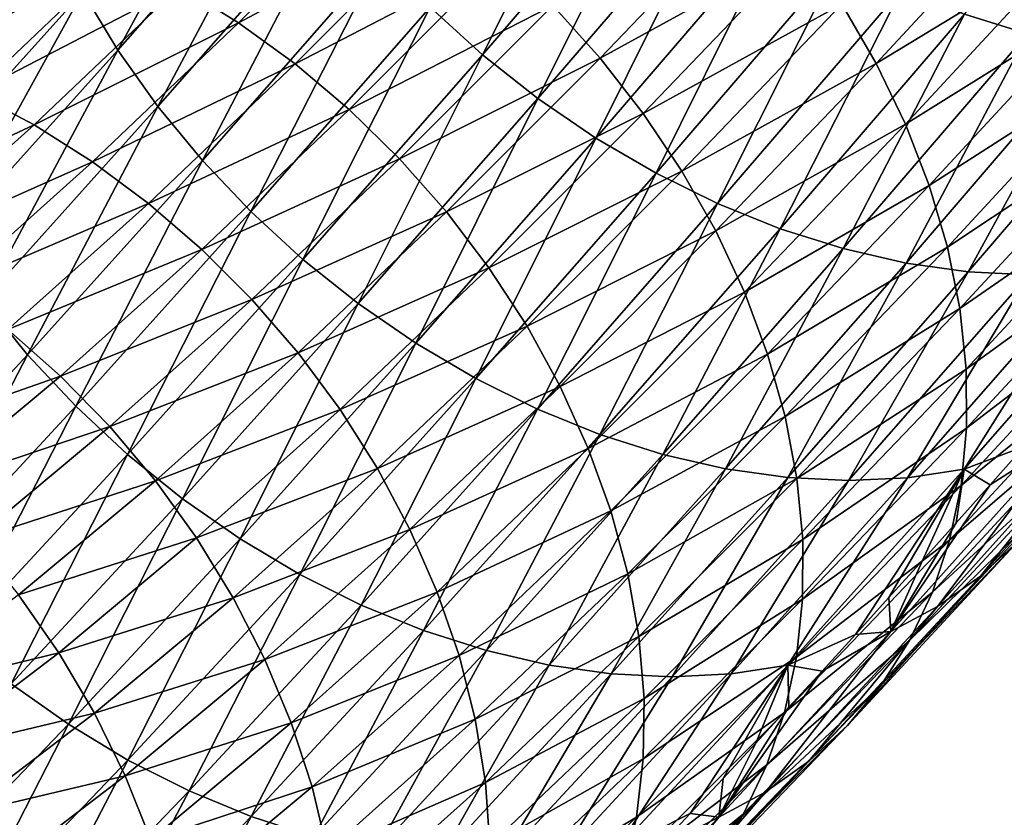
# Model space of a CAD drawing. Header units: millimetres. Extents: x -522 to 188, y -54 to 63.
# Tile 938 of 1056: x 14.27 to 18.25, y -48.66 to -45.43. Entities that reach past the tile are written whole.
import ezdxf

# ---------------------------------------------------------------- set-up
doc = ezdxf.new("R2010")
doc.units = ezdxf.units.MM
doc.header["$LTSCALE"] = 65.185185
doc.layers.add('39', color=7, linetype='CONTINUOUS')
doc.layers.add('40', color=7, linetype='CONTINUOUS')

msp = doc.modelspace()

# ---------------------------------------------------------------- linework, layer by layer
at = {"layer": '39', "linetype": 'CONTINUOUS'}
for points in [[(15.7675, -44.8331, -13.6142), (14.9157, -45.2999, -12.6769), (15.1536, -45.4472, -12.619), (15.7675, -44.8331, -13.6142)], [(15.7675, -44.8331, -13.6142), (15.1536, -45.4472, -12.619), (15.9978, -44.9979, -13.576), (15.7675, -44.8331, -13.6142)], [(18.3996, -44.8894, -15.8436), (17.592, -45.3726, -14.6971), (17.7309, -45.6119, -14.7687), (18.3996, -44.8894, -15.8436)], [(18.3996, -44.8894, -15.8436), (17.7309, -45.6119, -14.7687), (18.5196, -45.1322, -15.9349), (18.3996, -44.8894, -15.8436)], [(17.2571, -44.9193, -14.6062), (16.4232, -45.3779, -13.5531), (16.6145, -45.5897, -13.5687), (17.2571, -44.9193, -14.6062)], [(17.2571, -44.9193, -14.6062), (16.6145, -45.5897, -13.5687), (17.4336, -45.141, -14.6427), (17.2571, -44.9193, -14.6062)], [(14.1686, -44.9847, -12.9474), (13.5827, -45.5422, -11.9937), (14.421, -45.0676, -12.8418), (14.1686, -44.9847, -12.9474)], [(15.9978, -44.9979, -13.576), (15.1536, -45.4472, -12.619), (15.3824, -45.6136, -12.5782), (15.9978, -44.9979, -13.576)], [(15.9978, -44.9979, -13.576), (15.3824, -45.6136, -12.5782), (16.217, -45.1801, -13.5555), (15.9978, -44.9979, -13.576)], [(14.421, -45.0676, -12.8418), (13.5827, -45.5422, -11.9937), (13.8342, -45.6258, -11.8869), (14.421, -45.0676, -12.8418)], [(14.421, -45.0676, -12.8418), (13.8342, -45.6258, -11.8869), (14.6707, -45.173, -12.7514), (14.421, -45.0676, -12.8418)], [(17.4336, -45.141, -14.6427), (16.6145, -45.5897, -13.5687), (16.789, -45.8135, -13.6022), (17.4336, -45.141, -14.6427)], [(17.4336, -45.141, -14.6427), (16.789, -45.8135, -13.6022), (17.592, -45.3726, -14.6971), (17.4336, -45.141, -14.6427)], [(18.5196, -45.1322, -15.9349), (17.7309, -45.6119, -14.7687), (17.8489, -45.8568, -14.8569), (18.5196, -45.1322, -15.9349)], [(18.5196, -45.1322, -15.9349), (17.8489, -45.8568, -14.8569), (18.6176, -45.3783, -16.042), (18.5196, -45.1322, -15.9349)], [(14.6707, -45.173, -12.7514), (13.8342, -45.6258, -11.8869), (14.0829, -45.7322, -11.7947), (14.6707, -45.173, -12.7514)], [(14.6707, -45.173, -12.7514), (14.0829, -45.7322, -11.7947), (14.9157, -45.2999, -12.6769), (14.6707, -45.173, -12.7514)], [(16.217, -45.1801, -13.5555), (15.3824, -45.6136, -12.5782), (15.5998, -45.7975, -12.5549), (16.217, -45.1801, -13.5555)], [(16.217, -45.1801, -13.5555), (15.5998, -45.7975, -12.5549), (16.4232, -45.3779, -13.5531), (16.217, -45.1801, -13.5555)], [(14.9157, -45.2999, -12.6769), (14.0829, -45.7322, -11.7947), (14.3265, -45.8604, -11.7181), (14.9157, -45.2999, -12.6769)], [(14.9157, -45.2999, -12.6769), (14.3265, -45.8604, -11.7181), (15.1536, -45.4472, -12.619), (14.9157, -45.2999, -12.6769)], [(16.4232, -45.3779, -13.5531), (15.5998, -45.7975, -12.5549), (15.804, -45.9974, -12.5493), (16.4232, -45.3779, -13.5531)], [(16.4232, -45.3779, -13.5531), (15.804, -45.9974, -12.5493), (16.6145, -45.5897, -13.5687), (16.4232, -45.3779, -13.5531)], [(17.592, -45.3726, -14.6971), (16.789, -45.8135, -13.6022), (16.9454, -46.0472, -13.6532), (17.592, -45.3726, -14.6971)], [(17.592, -45.3726, -14.6971), (16.9454, -46.0472, -13.6532), (17.7309, -45.6119, -14.7687), (17.592, -45.3726, -14.6971)], [(18.6176, -45.3783, -16.042), (17.8489, -45.8568, -14.8569), (17.9449, -46.105, -14.9609), (18.6176, -45.3783, -16.042)], [(18.6176, -45.3783, -16.042), (17.9449, -46.105, -14.9609), (18.693, -45.6254, -16.1641), (18.6176, -45.3783, -16.042)], [(15.1536, -45.4472, -12.619), (14.3265, -45.8604, -11.7181), (14.5629, -46.0093, -11.6576), (15.1536, -45.4472, -12.619)], [(15.1536, -45.4472, -12.619), (14.5629, -46.0093, -11.6576), (15.3824, -45.6136, -12.5782), (15.1536, -45.4472, -12.619)], [(16.6145, -45.5897, -13.5687), (15.804, -45.9974, -12.5493), (15.9932, -46.2113, -12.5615), (16.6145, -45.5897, -13.5687)], [(16.6145, -45.5897, -13.5687), (15.9932, -46.2113, -12.5615), (16.789, -45.8135, -13.6022), (16.6145, -45.5897, -13.5687)], [(15.3824, -45.6136, -12.5782), (14.5629, -46.0093, -11.6576), (14.7898, -46.1774, -11.6138), (15.3824, -45.6136, -12.5782)], [(15.3824, -45.6136, -12.5782), (14.7898, -46.1774, -11.6138), (15.5998, -45.7975, -12.5549), (15.3824, -45.6136, -12.5782)], [(17.7309, -45.6119, -14.7687), (16.9454, -46.0472, -13.6532), (17.082, -46.2887, -13.7213), (17.7309, -45.6119, -14.7687)], [(17.7309, -45.6119, -14.7687), (17.082, -46.2887, -13.7213), (17.8489, -45.8568, -14.8569), (17.7309, -45.6119, -14.7687)], [(18.693, -45.6254, -16.1641), (17.9449, -46.105, -14.9609), (18.0183, -46.3543, -15.0798), (18.693, -45.6254, -16.1641)], [(18.693, -45.6254, -16.1641), (18.0183, -46.3543, -15.0798), (18.7449, -45.8714, -16.3), (18.693, -45.6254, -16.1641)], [(14.0829, -45.7322, -11.7947), (13.5196, -46.2369, -10.8746), (14.3265, -45.8604, -11.7181), (14.0829, -45.7322, -11.7947)], [(15.5998, -45.7975, -12.5549), (14.7898, -46.1774, -11.6138), (15.0052, -46.3633, -11.5871), (15.5998, -45.7975, -12.5549)], [(15.5998, -45.7975, -12.5549), (15.0052, -46.3633, -11.5871), (15.804, -45.9974, -12.5493), (15.5998, -45.7975, -12.5549)], [(16.789, -45.8135, -13.6022), (15.9932, -46.2113, -12.5615), (16.1655, -46.4373, -12.5913), (16.789, -45.8135, -13.6022)], [(16.789, -45.8135, -13.6022), (16.1655, -46.4373, -12.5913), (16.9454, -46.0472, -13.6532), (16.789, -45.8135, -13.6022)], [(14.3265, -45.8604, -11.7181), (13.5196, -46.2369, -10.8746), (13.7617, -46.3665, -10.7954), (14.3265, -45.8604, -11.7181)], [(14.3265, -45.8604, -11.7181), (13.7617, -46.3665, -10.7954), (14.5629, -46.0093, -11.6576), (14.3265, -45.8604, -11.7181)], [(17.8489, -45.8568, -14.8569), (17.082, -46.2887, -13.7213), (17.1978, -46.5359, -13.806), (17.8489, -45.8568, -14.8569)], [(17.8489, -45.8568, -14.8569), (17.1978, -46.5359, -13.806), (17.9449, -46.105, -14.9609), (17.8489, -45.8568, -14.8569)], [(18.7449, -45.8714, -16.3), (18.0183, -46.3543, -15.0798), (18.0681, -46.6025, -15.2124), (18.7449, -45.8714, -16.3)], [(18.7449, -45.8714, -16.3), (18.0681, -46.6025, -15.2124), (18.7728, -46.114, -16.4484), (18.7449, -45.8714, -16.3)], [(15.804, -45.9974, -12.5493), (15.0052, -46.3633, -11.5871), (15.2071, -46.5653, -11.5779), (15.804, -45.9974, -12.5493)], [(15.804, -45.9974, -12.5493), (15.2071, -46.5653, -11.5779), (15.9932, -46.2113, -12.5615), (15.804, -45.9974, -12.5493)], [(14.5629, -46.0093, -11.6576), (13.7617, -46.3665, -10.7954), (13.9961, -46.517, -10.7318), (14.5629, -46.0093, -11.6576)], [(14.5629, -46.0093, -11.6576), (13.9961, -46.517, -10.7318), (14.7898, -46.1774, -11.6138), (14.5629, -46.0093, -11.6576)], [(16.9454, -46.0472, -13.6532), (16.1655, -46.4373, -12.5913), (16.3194, -46.6734, -12.6385), (16.9454, -46.0472, -13.6532)], [(16.9454, -46.0472, -13.6532), (16.3194, -46.6734, -12.6385), (17.082, -46.2887, -13.7213), (16.9454, -46.0472, -13.6532)], [(17.9449, -46.105, -14.9609), (17.1978, -46.5359, -13.806), (17.2916, -46.7865, -13.9063), (17.9449, -46.105, -14.9609)], [(17.9449, -46.105, -14.9609), (17.2916, -46.7865, -13.9063), (18.0183, -46.3543, -15.0798), (17.9449, -46.105, -14.9609)], [(18.7728, -46.114, -16.4484), (18.0681, -46.6025, -15.2124), (18.0941, -46.8472, -15.3577), (18.7728, -46.114, -16.4484)], [(18.7728, -46.114, -16.4484), (18.0941, -46.8472, -15.3577), (18.7767, -46.351, -16.6081), (18.7728, -46.114, -16.4484)], [(14.7898, -46.1774, -11.6138), (13.9961, -46.517, -10.7318), (14.2209, -46.6871, -10.6845), (14.7898, -46.1774, -11.6138)], [(14.7898, -46.1774, -11.6138), (14.2209, -46.6871, -10.6845), (15.0052, -46.3633, -11.5871), (14.7898, -46.1774, -11.6138)], [(15.9932, -46.2113, -12.5615), (15.2071, -46.5653, -11.5779), (15.3938, -46.7816, -11.586), (15.9932, -46.2113, -12.5615)], [(15.9932, -46.2113, -12.5615), (15.3938, -46.7816, -11.586), (16.1655, -46.4373, -12.5913), (15.9932, -46.2113, -12.5615)], [(17.082, -46.2887, -13.7213), (16.3194, -46.6734, -12.6385), (16.4536, -46.9174, -12.7026), (17.082, -46.2887, -13.7213)], [(17.082, -46.2887, -13.7213), (16.4536, -46.9174, -12.7026), (17.1978, -46.5359, -13.806), (17.082, -46.2887, -13.7213)], [(15.0052, -46.3633, -11.5871), (14.2209, -46.6871, -10.6845), (14.4339, -46.8751, -10.6539), (15.0052, -46.3633, -11.5871)], [(15.0052, -46.3633, -11.5871), (14.4339, -46.8751, -10.6539), (15.2071, -46.5653, -11.5779), (15.0052, -46.3633, -11.5871)], [(18.0183, -46.3543, -15.0798), (17.2916, -46.7865, -13.9063), (17.3626, -47.0383, -14.0215), (18.0183, -46.3543, -15.0798)], [(18.0183, -46.3543, -15.0798), (17.3626, -47.0383, -14.0215), (18.0681, -46.6025, -15.2124), (18.0183, -46.3543, -15.0798)], [(18.7767, -46.351, -16.6081), (18.0941, -46.8472, -15.3577), (18.0959, -47.0863, -15.5142), (18.7767, -46.351, -16.6081)], [(18.7767, -46.351, -16.6081), (18.0959, -47.0863, -15.5142), (18.7563, -46.5802, -16.7776), (18.7767, -46.351, -16.6081)], [(16.1655, -46.4373, -12.5913), (15.3938, -46.7816, -11.586), (15.5635, -47.0101, -11.6116), (16.1655, -46.4373, -12.5913)], [(16.1655, -46.4373, -12.5913), (15.5635, -47.0101, -11.6116), (16.3194, -46.6734, -12.6385), (16.1655, -46.4373, -12.5913)], [(17.1978, -46.5359, -13.806), (16.4536, -46.9174, -12.7026), (16.5668, -47.1672, -12.7831), (17.1978, -46.5359, -13.806)], [(17.1978, -46.5359, -13.806), (16.5668, -47.1672, -12.7831), (17.2916, -46.7865, -13.9063), (17.1978, -46.5359, -13.806)], [(15.2071, -46.5653, -11.5779), (14.4339, -46.8751, -10.6539), (14.6332, -47.0795, -10.6402), (15.2071, -46.5653, -11.5779)], [(15.2071, -46.5653, -11.5779), (14.6332, -47.0795, -10.6402), (15.3938, -46.7816, -11.586), (15.2071, -46.5653, -11.5779)], [(18.0681, -46.6025, -15.2124), (17.3626, -47.0383, -14.0215), (17.4101, -47.2888, -14.1505), (18.0681, -46.6025, -15.2124)], [(18.0681, -46.6025, -15.2124), (17.4101, -47.2888, -14.1505), (18.0941, -46.8472, -15.3577), (18.0681, -46.6025, -15.2124)], [(18.7563, -46.5802, -16.7776), (18.0959, -47.0863, -15.5142), (18.0736, -47.3176, -15.6806), (18.7563, -46.5802, -16.7776)], [(18.7563, -46.5802, -16.7776), (18.0736, -47.3176, -15.6806), (18.7119, -46.7996, -16.9553), (18.7563, -46.5802, -16.7776)], [(16.3194, -46.6734, -12.6385), (15.5635, -47.0101, -11.6116), (15.7146, -47.2488, -11.6543), (16.3194, -46.6734, -12.6385)], [(16.3194, -46.6734, -12.6385), (15.7146, -47.2488, -11.6543), (16.4536, -46.9174, -12.7026), (16.3194, -46.6734, -12.6385)], [(14.2209, -46.6871, -10.6845), (13.6768, -47.1403, -9.7923), (14.4339, -46.8751, -10.6539), (14.2209, -46.6871, -10.6845)], [(15.3938, -46.7816, -11.586), (14.6332, -47.0795, -10.6402), (14.817, -47.2983, -10.6437), (15.3938, -46.7816, -11.586)], [(15.3938, -46.7816, -11.586), (14.817, -47.2983, -10.6437), (15.5635, -47.0101, -11.6116), (15.3938, -46.7816, -11.586)], [(17.2916, -46.7865, -13.9063), (16.5668, -47.1672, -12.7831), (16.6579, -47.4204, -12.8793), (17.2916, -46.7865, -13.9063)], [(17.2916, -46.7865, -13.9063), (16.6579, -47.4204, -12.8793), (17.3626, -47.0383, -14.0215), (17.2916, -46.7865, -13.9063)], [(18.7119, -46.7996, -16.9553), (18.0736, -47.3176, -15.6806), (18.0273, -47.539, -15.8553), (18.7119, -46.7996, -16.9553)], [(18.7119, -46.7996, -16.9553), (18.0273, -47.539, -15.8553), (18.644, -47.0071, -17.1396), (18.7119, -46.7996, -16.9553)], [(14.4339, -46.8751, -10.6539), (13.6768, -47.1403, -9.7923), (13.887, -47.3307, -9.7571), (14.4339, -46.8751, -10.6539)], [(14.4339, -46.8751, -10.6539), (13.887, -47.3307, -9.7571), (14.6332, -47.0795, -10.6402), (14.4339, -46.8751, -10.6539)], [(18.0941, -46.8472, -15.3577), (17.4101, -47.2888, -14.1505), (17.4337, -47.5359, -14.292), (18.0941, -46.8472, -15.3577)], [(18.0941, -46.8472, -15.3577), (17.4337, -47.5359, -14.292), (18.0959, -47.0863, -15.5142), (18.0941, -46.8472, -15.3577)], [(16.4536, -46.9174, -12.7026), (15.7146, -47.2488, -11.6543), (15.8459, -47.4956, -11.7137), (16.4536, -46.9174, -12.7026)], [(16.4536, -46.9174, -12.7026), (15.8459, -47.4956, -11.7137), (16.5668, -47.1672, -12.7831), (16.4536, -46.9174, -12.7026)], [(18.8605, -46.8946, -19.0435), (18.1515, -47.6833, -17.9091), (18.6888, -47.0163, -19.2369), (18.8605, -46.8946, -19.0435)], [(18.8605, -46.8946, -19.0435), (18.3056, -47.5406, -17.7154), (18.1515, -47.6833, -17.9091), (18.8605, -46.8946, -19.0435)], [(15.5635, -47.0101, -11.6116), (14.817, -47.2983, -10.6437), (14.9837, -47.5295, -10.6643), (15.5635, -47.0101, -11.6116)], [(15.5635, -47.0101, -11.6116), (14.9837, -47.5295, -10.6643), (15.7146, -47.2488, -11.6543), (15.5635, -47.0101, -11.6116)], [(17.3626, -47.0383, -14.0215), (16.6579, -47.4204, -12.8793), (16.7262, -47.6748, -12.9902), (17.3626, -47.0383, -14.0215)], [(17.3626, -47.0383, -14.0215), (16.7262, -47.6748, -12.9902), (17.4101, -47.2888, -14.1505), (17.3626, -47.0383, -14.0215)], [(18.644, -47.0071, -17.1396), (17.9576, -47.7485, -16.0367), (18.553, -47.2009, -17.3289), (18.644, -47.0071, -17.1396)], [(18.644, -47.0071, -17.1396), (18.0273, -47.539, -15.8553), (17.9576, -47.7485, -16.0367), (18.644, -47.0071, -17.1396)], [(18.1515, -47.6833, -17.9091), (17.9788, -47.8061, -18.1008), (18.6888, -47.0163, -19.2369), (18.1515, -47.6833, -17.9091)], [(17.9788, -47.8061, -18.1008), (18.5001, -47.1172, -19.4263), (18.6888, -47.0163, -19.2369), (17.9788, -47.8061, -18.1008)], [(14.6332, -47.0795, -10.6402), (13.887, -47.3307, -9.7571), (14.0832, -47.5376, -9.7384), (14.6332, -47.0795, -10.6402)], [(14.6332, -47.0795, -10.6402), (14.0832, -47.5376, -9.7384), (14.817, -47.2983, -10.6437), (14.6332, -47.0795, -10.6402)], [(18.0959, -47.0863, -15.5142), (17.4333, -47.7774, -14.4449), (18.0736, -47.3176, -15.6806), (18.0959, -47.0863, -15.5142)], [(18.0959, -47.0863, -15.5142), (17.4337, -47.5359, -14.292), (17.4333, -47.7774, -14.4449), (18.0959, -47.0863, -15.5142)], [(17.7891, -47.908, -18.2888), (18.5001, -47.1172, -19.4263), (17.9788, -47.8061, -18.1008), (17.7891, -47.908, -18.2888)], [(17.7891, -47.908, -18.2888), (18.1911, -47.3146, -19.4418), (18.5001, -47.1172, -19.4263), (17.7891, -47.908, -18.2888)], [(18.1911, -47.3146, -19.4418), (18.3287, -47.1597, -19.6615), (18.5001, -47.1172, -19.4263), (18.1911, -47.3146, -19.4418)], [(16.5668, -47.1672, -12.7831), (15.8459, -47.4956, -11.7137), (15.9561, -47.7482, -11.7894), (16.5668, -47.1672, -12.7831)], [(16.5668, -47.1672, -12.7831), (15.9561, -47.7482, -11.7894), (16.6579, -47.4204, -12.8793), (16.5668, -47.1672, -12.7831)], [(18.553, -47.2009, -17.3289), (17.9576, -47.7485, -16.0367), (17.8649, -47.9441, -16.2233), (18.553, -47.2009, -17.3289)], [(18.553, -47.2009, -17.3289), (17.8649, -47.9441, -16.2233), (18.4399, -47.3793, -17.5214), (18.553, -47.2009, -17.3289)], [(15.7146, -47.2488, -11.6543), (14.9837, -47.5295, -10.6643), (15.1316, -47.7711, -10.7017), (15.7146, -47.2488, -11.6543)], [(15.7146, -47.2488, -11.6543), (15.1316, -47.7711, -10.7017), (15.8459, -47.4956, -11.7137), (15.7146, -47.2488, -11.6543)], [(14.817, -47.2983, -10.6437), (14.0832, -47.5376, -9.7384), (14.2637, -47.7592, -9.7363), (14.817, -47.2983, -10.6437)], [(14.817, -47.2983, -10.6437), (14.2637, -47.7592, -9.7363), (14.9837, -47.5295, -10.6643), (14.817, -47.2983, -10.6437)], [(17.4101, -47.2888, -14.1505), (16.7262, -47.6748, -12.9902), (16.7711, -47.928, -13.1148), (17.4101, -47.2888, -14.1505)], [(17.4101, -47.2888, -14.1505), (16.7711, -47.928, -13.1148), (17.4337, -47.5359, -14.292), (17.4101, -47.2888, -14.1505)], [(18.0736, -47.3176, -15.6806), (17.4333, -47.7774, -14.4449), (17.4087, -48.011, -14.6077), (18.0736, -47.3176, -15.6806)], [(18.0736, -47.3176, -15.6806), (17.4087, -48.011, -14.6077), (18.0273, -47.539, -15.8553), (18.0736, -47.3176, -15.6806)], [(18.0541, -47.468, -19.2229), (18.1911, -47.3146, -19.4418), (17.7891, -47.908, -18.2888), (18.0541, -47.468, -19.2229)], [(18.4399, -47.3793, -17.5214), (17.7501, -48.1242, -16.4132), (18.3056, -47.5406, -17.7154), (18.4399, -47.3793, -17.5214)], [(18.4399, -47.3793, -17.5214), (17.8649, -47.9441, -16.2233), (17.7501, -48.1242, -16.4132), (18.4399, -47.3793, -17.5214)], [(16.6579, -47.4204, -12.8793), (15.9561, -47.7482, -11.7894), (16.0443, -48.0043, -11.8806), (16.6579, -47.4204, -12.8793)], [(16.6579, -47.4204, -12.8793), (16.0443, -48.0043, -11.8806), (16.7262, -47.6748, -12.9902), (16.6579, -47.4204, -12.8793)], [(17.9176, -47.6201, -19.0047), (18.0541, -47.468, -19.2229), (17.7891, -47.908, -18.2888), (17.9176, -47.6201, -19.0047)], [(15.8459, -47.4956, -11.7137), (15.1316, -47.7711, -10.7017), (15.2596, -48.0209, -10.7557), (15.8459, -47.4956, -11.7137)], [(15.8459, -47.4956, -11.7137), (15.2596, -48.0209, -10.7557), (15.9561, -47.7482, -11.7894), (15.8459, -47.4956, -11.7137)], [(14.9837, -47.5295, -10.6643), (14.2637, -47.7592, -9.7363), (14.4268, -47.9934, -9.751), (14.9837, -47.5295, -10.6643)], [(14.9837, -47.5295, -10.6643), (14.4268, -47.9934, -9.751), (15.1316, -47.7711, -10.7017), (14.9837, -47.5295, -10.6643)], [(17.4337, -47.5359, -14.292), (16.7711, -47.928, -13.1148), (16.7921, -48.1778, -13.2521), (17.4337, -47.5359, -14.292)], [(17.4337, -47.5359, -14.292), (16.7921, -48.1778, -13.2521), (17.4333, -47.7774, -14.4449), (17.4337, -47.5359, -14.292)], [(18.0273, -47.539, -15.8553), (17.4087, -48.011, -14.6077), (17.3603, -48.2346, -14.7789), (18.0273, -47.539, -15.8553)], [(18.0273, -47.539, -15.8553), (17.3603, -48.2346, -14.7789), (17.9576, -47.7485, -16.0367), (18.0273, -47.539, -15.8553)], [(18.3056, -47.5406, -17.7154), (17.7501, -48.1242, -16.4132), (17.6144, -48.287, -16.6049), (18.3056, -47.5406, -17.7154)], [(18.3056, -47.5406, -17.7154), (17.6144, -48.287, -16.6049), (18.1515, -47.6833, -17.9091), (18.3056, -47.5406, -17.7154)], [(17.7818, -47.7706, -18.7873), (17.9176, -47.6201, -19.0047), (17.7891, -47.908, -18.2888), (17.7818, -47.7706, -18.7873)], [(16.7262, -47.6748, -12.9902), (16.0443, -48.0043, -11.8806), (16.1095, -48.2616, -11.9865), (16.7262, -47.6748, -12.9902)], [(16.7262, -47.6748, -12.9902), (16.1095, -48.2616, -11.9865), (16.7711, -47.928, -13.1148), (16.7262, -47.6748, -12.9902)], [(18.1515, -47.6833, -17.9091), (17.4589, -48.4311, -16.7965), (17.9788, -47.8061, -18.1008), (18.1515, -47.6833, -17.9091)], [(18.1515, -47.6833, -17.9091), (17.6144, -48.287, -16.6049), (17.4589, -48.4311, -16.7965), (18.1515, -47.6833, -17.9091)], [(15.9561, -47.7482, -11.7894), (15.2596, -48.0209, -10.7557), (15.3664, -48.2765, -10.8257), (15.9561, -47.7482, -11.7894)], [(15.9561, -47.7482, -11.7894), (15.3664, -48.2765, -10.8257), (16.0443, -48.0043, -11.8806), (15.9561, -47.7482, -11.7894)], [(17.9576, -47.7485, -16.0367), (17.2884, -48.4462, -14.9571), (17.8649, -47.9441, -16.2233), (17.9576, -47.7485, -16.0367)], [(17.9576, -47.7485, -16.0367), (17.3603, -48.2346, -14.7789), (17.2884, -48.4462, -14.9571), (17.9576, -47.7485, -16.0367)], [(14.2637, -47.7592, -9.7363), (13.7349, -48.1622, -8.8655), (14.4268, -47.9934, -9.751), (14.2637, -47.7592, -9.7363)], [(15.1316, -47.7711, -10.7017), (14.4268, -47.9934, -9.751), (14.5711, -48.2381, -9.7823), (15.1316, -47.7711, -10.7017)], [(15.1316, -47.7711, -10.7017), (14.5711, -48.2381, -9.7823), (15.2596, -48.0209, -10.7557), (15.1316, -47.7711, -10.7017)], [(17.4333, -47.7774, -14.4449), (16.789, -48.4218, -13.4007), (17.4087, -48.011, -14.6077), (17.4333, -47.7774, -14.4449)], [(17.4333, -47.7774, -14.4449), (16.7921, -48.1778, -13.2521), (16.789, -48.4218, -13.4007), (17.4333, -47.7774, -14.4449)], [(17.6466, -47.9197, -18.5706), (17.7818, -47.7706, -18.7873), (17.7891, -47.908, -18.2888), (17.6466, -47.9197, -18.5706)], [(17.4589, -48.4311, -16.7965), (17.285, -48.5552, -16.9863), (17.9788, -47.8061, -18.1008), (17.4589, -48.4311, -16.7965)], [(17.285, -48.5552, -16.9863), (17.7891, -47.908, -18.2888), (17.9788, -47.8061, -18.1008), (17.285, -48.5552, -16.9863)], [(17.0943, -48.6582, -17.1726), (17.7891, -47.908, -18.2888), (17.285, -48.5552, -16.9863), (17.0943, -48.6582, -17.1726)], [(17.0943, -48.6582, -17.1726), (17.5119, -48.0674, -18.3548), (17.7891, -47.908, -18.2888), (17.0943, -48.6582, -17.1726)], [(17.5119, -48.0674, -18.3548), (17.6466, -47.9197, -18.5706), (17.7891, -47.908, -18.2888), (17.5119, -48.0674, -18.3548)], [(16.7711, -47.928, -13.1148), (16.1095, -48.2616, -11.9865), (16.1513, -48.5177, -12.1061), (16.7711, -47.928, -13.1148)], [(16.7711, -47.928, -13.1148), (16.1513, -48.5177, -12.1061), (16.7921, -48.1778, -13.2521), (16.7711, -47.928, -13.1148)], [(17.8649, -47.9441, -16.2233), (17.2884, -48.4462, -14.9571), (17.1938, -48.6438, -15.1405), (17.8649, -47.9441, -16.2233)], [(17.8649, -47.9441, -16.2233), (17.1938, -48.6438, -15.1405), (17.7501, -48.1242, -16.4132), (17.8649, -47.9441, -16.2233)], [(14.4268, -47.9934, -9.751), (13.7349, -48.1622, -8.8655), (13.8939, -48.3996, -8.8734), (14.4268, -47.9934, -9.751)], [(14.4268, -47.9934, -9.751), (13.8939, -48.3996, -8.8734), (14.5711, -48.2381, -9.7823), (14.4268, -47.9934, -9.751)], [(15.2596, -48.0209, -10.7557), (14.5711, -48.2381, -9.7823), (14.6952, -48.4911, -9.8299), (15.2596, -48.0209, -10.7557)], [(15.2596, -48.0209, -10.7557), (14.6952, -48.4911, -9.8299), (15.3664, -48.2765, -10.8257), (15.2596, -48.0209, -10.7557)], [(16.0443, -48.0043, -11.8806), (15.3664, -48.2765, -10.8257), (15.451, -48.5358, -10.9111), (16.0443, -48.0043, -11.8806)], [(16.0443, -48.0043, -11.8806), (15.451, -48.5358, -10.9111), (16.1095, -48.2616, -11.9865), (16.0443, -48.0043, -11.8806)], [(17.4087, -48.011, -14.6077), (16.789, -48.4218, -13.4007), (16.7619, -48.658, -13.5594), (17.4087, -48.011, -14.6077)], [(17.4087, -48.011, -14.6077), (16.7619, -48.658, -13.5594), (17.3603, -48.2346, -14.7789), (17.4087, -48.011, -14.6077)], [(17.3779, -48.2135, -18.1397), (17.5119, -48.0674, -18.3548), (17.0943, -48.6582, -17.1726), (17.3779, -48.2135, -18.1397)], [(17.7501, -48.1242, -16.4132), (17.0772, -48.8258, -15.3275), (17.6144, -48.287, -16.6049), (17.7501, -48.1242, -16.4132)], [(17.7501, -48.1242, -16.4132), (17.1938, -48.6438, -15.1405), (17.0772, -48.8258, -15.3275), (17.7501, -48.1242, -16.4132)], [(16.7921, -48.1778, -13.2521), (16.1513, -48.5177, -12.1061), (16.1692, -48.7704, -12.2384), (16.7921, -48.1778, -13.2521)], [(16.7921, -48.1778, -13.2521), (16.1692, -48.7704, -12.2384), (16.789, -48.4218, -13.4007), (16.7921, -48.1778, -13.2521)], [(17.3603, -48.2346, -14.7789), (16.7619, -48.658, -13.5594), (16.711, -48.884, -13.7267), (17.3603, -48.2346, -14.7789)], [(17.3603, -48.2346, -14.7789), (16.711, -48.884, -13.7267), (17.2884, -48.4462, -14.9571), (17.3603, -48.2346, -14.7789)], [(17.2444, -48.3581, -17.9253), (17.3779, -48.2135, -18.1397), (17.0943, -48.6582, -17.1726), (17.2444, -48.3581, -17.9253)], [(14.5711, -48.2381, -9.7823), (13.8939, -48.3996, -8.8734), (14.0338, -48.6476, -8.8974), (14.5711, -48.2381, -9.7823)], [(14.5711, -48.2381, -9.7823), (14.0338, -48.6476, -8.8974), (14.6952, -48.4911, -9.8299), (14.5711, -48.2381, -9.7823)], [(16.1095, -48.2616, -11.9865), (15.451, -48.5358, -10.9111), (15.5127, -48.7962, -11.0112), (16.1095, -48.2616, -11.9865)], [(16.1095, -48.2616, -11.9865), (15.5127, -48.7962, -11.0112), (16.1513, -48.5177, -12.1061), (16.1095, -48.2616, -11.9865)], [(15.3664, -48.2765, -10.8257), (14.6952, -48.4911, -9.8299), (14.798, -48.75, -9.8933), (15.3664, -48.2765, -10.8257)], [(15.3664, -48.2765, -10.8257), (14.798, -48.75, -9.8933), (15.451, -48.5358, -10.9111), (15.3664, -48.2765, -10.8257)], [(17.6144, -48.287, -16.6049), (17.0772, -48.8258, -15.3275), (16.9398, -48.9903, -15.5165), (17.6144, -48.287, -16.6049)], [(17.6144, -48.287, -16.6049), (16.9398, -48.9903, -15.5165), (17.4589, -48.4311, -16.7965), (17.6144, -48.287, -16.6049)], [(17.1115, -48.5012, -17.7118), (17.2444, -48.3581, -17.9253), (17.0943, -48.6582, -17.1726), (17.1115, -48.5012, -17.7118)], [(16.789, -48.4218, -13.4007), (16.1631, -49.0173, -12.3822), (16.7619, -48.658, -13.5594), (16.789, -48.4218, -13.4007)], [(16.789, -48.4218, -13.4007), (16.1692, -48.7704, -12.2384), (16.1631, -49.0173, -12.3822), (16.789, -48.4218, -13.4007)], [(17.4589, -48.4311, -16.7965), (16.7827, -49.136, -15.7056), (17.285, -48.5552, -16.9863), (17.4589, -48.4311, -16.7965)], [(17.4589, -48.4311, -16.7965), (16.9398, -48.9903, -15.5165), (16.7827, -49.136, -15.7056), (17.4589, -48.4311, -16.7965)], [(17.2884, -48.4462, -14.9571), (16.6367, -49.0979, -13.901), (17.1938, -48.6438, -15.1405), (17.2884, -48.4462, -14.9571)], [(17.2884, -48.4462, -14.9571), (16.711, -48.884, -13.7267), (16.6367, -49.0979, -13.901), (17.2884, -48.4462, -14.9571)], [(14.6952, -48.4911, -9.8299), (14.0338, -48.6476, -8.8974), (14.1534, -48.904, -8.9375), (14.6952, -48.4911, -9.8299)], [(14.6952, -48.4911, -9.8299), (14.1534, -48.904, -8.9375), (14.798, -48.75, -9.8933), (14.6952, -48.4911, -9.8299)], [(16.9792, -48.6428, -17.499), (17.1115, -48.5012, -17.7118), (17.0943, -48.6582, -17.1726), (16.9792, -48.6428, -17.499)], [(15.451, -48.5358, -10.9111), (14.798, -48.75, -9.8933), (14.8785, -49.0127, -9.972), (15.451, -48.5358, -10.9111)], [(15.451, -48.5358, -10.9111), (14.8785, -49.0127, -9.972), (15.5127, -48.7962, -11.0112), (15.451, -48.5358, -10.9111)], [(16.1513, -48.5177, -12.1061), (15.5127, -48.7962, -11.0112), (15.551, -49.0556, -11.1251), (16.1513, -48.5177, -12.1061)], [(16.1513, -48.5177, -12.1061), (15.551, -49.0556, -11.1251), (16.1692, -48.7704, -12.2384), (16.1513, -48.5177, -12.1061)], [(16.7827, -49.136, -15.7056), (16.6075, -49.2615, -15.8933), (17.285, -48.5552, -16.9863), (16.7827, -49.136, -15.7056)], [(16.6075, -49.2615, -15.8933), (17.0943, -48.6582, -17.1726), (17.285, -48.5552, -16.9863), (16.6075, -49.2615, -15.8933)], [(16.7619, -48.658, -13.5594), (16.1631, -49.0173, -12.3822), (16.1331, -49.2562, -12.5361), (16.7619, -48.658, -13.5594)], [(16.7619, -48.658, -13.5594), (16.1331, -49.2562, -12.5361), (16.711, -48.884, -13.7267), (16.7619, -48.658, -13.5594)], [(16.4156, -49.3656, -16.0777), (17.0943, -48.6582, -17.1726), (16.6075, -49.2615, -15.8933), (16.4156, -49.3656, -16.0777)], [(16.4156, -49.3656, -16.0777), (16.8475, -48.7828, -17.287), (17.0943, -48.6582, -17.1726), (16.4156, -49.3656, -16.0777)], [(17.1938, -48.6438, -15.1405), (16.6367, -49.0979, -13.901), (16.5399, -49.2978, -14.0808), (17.1938, -48.6438, -15.1405)], [(17.1938, -48.6438, -15.1405), (16.5399, -49.2978, -14.0808), (17.0772, -48.8258, -15.3275), (17.1938, -48.6438, -15.1405)], [(16.8475, -48.7828, -17.287), (16.9792, -48.6428, -17.499), (17.0943, -48.6582, -17.1726), (16.8475, -48.7828, -17.287)]]:
    msp.add_3dface(points, dxfattribs=at)
at = {"layer": '40', "linetype": 'CONTINUOUS'}
for points in [[(15.2425, -44.5018, -21.796), (14.6655, -45.5576, -20.7271), (14.5232, -45.3221, -20.65), (15.2425, -44.5018, -21.796)], [(15.3862, -44.7358, -21.8753), (14.6655, -45.5576, -20.7271), (15.2425, -44.5018, -21.796), (15.3862, -44.7358, -21.8753)], [(16.6686, -44.5214, -23.1812), (16.1389, -45.5765, -22.0115), (15.9273, -45.3845, -22.0054), (16.6686, -44.5214, -23.1812)], [(16.8811, -44.7123, -23.1887), (16.1389, -45.5765, -22.0115), (16.6686, -44.5214, -23.1812), (16.8811, -44.7123, -23.1887)], [(18.8489, -44.5107, -24.1476), (18.3426, -45.4925, -22.8444), (18.0877, -45.4123, -22.9459), (18.8489, -44.5107, -24.1476)], [(14.3018, -44.8369, -20.4462), (13.6037, -45.6132, -19.3292), (14.2247, -44.5917, -20.3214), (14.3018, -44.8369, -20.4462)], [(16.8811, -44.7123, -23.1887), (16.363, -45.7534, -21.9988), (16.1389, -45.5765, -22.0115), (16.8811, -44.7123, -23.1887)], [(17.106, -44.8883, -23.1772), (16.363, -45.7534, -21.9988), (16.8811, -44.7123, -23.1887), (17.106, -44.8883, -23.1772)], [(15.3862, -44.7358, -21.8753), (14.8272, -45.7856, -20.7867), (14.6655, -45.5576, -20.7271), (15.3862, -44.7358, -21.8753)], [(15.5492, -44.9622, -21.937), (14.8272, -45.7856, -20.7867), (15.3862, -44.7358, -21.8753), (15.5492, -44.9622, -21.937)], [(14.3018, -44.8369, -20.4462), (13.7018, -45.8593, -19.4363), (13.6037, -45.6132, -19.3292), (14.3018, -44.8369, -20.4462)], [(14.4016, -45.0811, -20.5561), (13.7018, -45.8593, -19.4363), (14.3018, -44.8369, -20.4462), (14.4016, -45.0811, -20.5561)], [(17.106, -44.8883, -23.1772), (16.5976, -45.9135, -21.9674), (16.363, -45.7534, -21.9988), (17.106, -44.8883, -23.1772)], [(17.3413, -45.0476, -23.1469), (16.5976, -45.9135, -21.9674), (17.106, -44.8883, -23.1772), (17.3413, -45.0476, -23.1469)], [(15.5492, -44.9622, -21.937), (15.0069, -46.0039, -20.8282), (14.8272, -45.7856, -20.7867), (15.5492, -44.9622, -21.937)], [(15.7302, -45.1791, -21.9805), (15.0069, -46.0039, -20.8282), (15.5492, -44.9622, -21.937), (15.7302, -45.1791, -21.9805)], [(17.3413, -45.0476, -23.1469), (16.8406, -46.0554, -21.9175), (16.5976, -45.9135, -21.9674), (17.3413, -45.0476, -23.1469)], [(17.5848, -45.1889, -23.0979), (16.8406, -46.0554, -21.9175), (17.3413, -45.0476, -23.1469), (17.5848, -45.1889, -23.0979)], [(14.4016, -45.0811, -20.5561), (13.8217, -46.1021, -19.5276), (13.7018, -45.8593, -19.4363), (14.4016, -45.0811, -20.5561)], [(14.5232, -45.3221, -20.65), (13.8217, -46.1021, -19.5276), (14.4016, -45.0811, -20.5561), (14.5232, -45.3221, -20.65)], [(15.7302, -45.1791, -21.9805), (15.2029, -46.2105, -20.8514), (15.0069, -46.0039, -20.8282), (15.7302, -45.1791, -21.9805)], [(15.9273, -45.3845, -22.0054), (15.2029, -46.2105, -20.8514), (15.7302, -45.1791, -21.9805), (15.9273, -45.3845, -22.0054)], [(17.5848, -45.1889, -23.0979), (17.0897, -46.1779, -21.8496), (16.8406, -46.0554, -21.9175), (17.5848, -45.1889, -23.0979)], [(17.8344, -45.3108, -23.0307), (17.0897, -46.1779, -21.8496), (17.5848, -45.1889, -23.0979), (17.8344, -45.3108, -23.0307)], [(14.5232, -45.3221, -20.65), (13.9624, -46.3394, -19.6022), (13.8217, -46.1021, -19.5276), (14.5232, -45.3221, -20.65)], [(14.6655, -45.5576, -20.7271), (13.9624, -46.3394, -19.6022), (14.5232, -45.3221, -20.65), (14.6655, -45.5576, -20.7271)], [(17.8344, -45.3108, -23.0307), (17.3427, -46.2798, -21.7643), (17.0897, -46.1779, -21.8496), (17.8344, -45.3108, -23.0307)], [(18.0877, -45.4123, -22.9459), (17.3427, -46.2798, -21.7643), (17.8344, -45.3108, -23.0307), (18.0877, -45.4123, -22.9459)], [(15.9273, -45.3845, -22.0054), (15.4134, -46.4037, -20.8558), (15.2029, -46.2105, -20.8514), (15.9273, -45.3845, -22.0054)], [(16.1389, -45.5765, -22.0115), (15.4134, -46.4037, -20.8558), (15.9273, -45.3845, -22.0054), (16.1389, -45.5765, -22.0115)], [(18.0877, -45.4123, -22.9459), (17.5973, -46.3602, -21.6624), (17.3427, -46.2798, -21.7643), (18.0877, -45.4123, -22.9459)], [(18.3426, -45.4925, -22.8444), (17.5973, -46.3602, -21.6624), (18.0877, -45.4123, -22.9459), (18.3426, -45.4925, -22.8444)], [(18.3426, -45.4925, -22.8444), (17.8512, -46.4183, -21.5449), (17.5973, -46.3602, -21.6624), (18.3426, -45.4925, -22.8444)], [(18.5966, -45.5505, -22.727), (17.8512, -46.4183, -21.5449), (18.3426, -45.4925, -22.8444), (18.5966, -45.5505, -22.727)], [(14.6655, -45.5576, -20.7271), (14.1226, -46.5691, -19.6593), (13.9624, -46.3394, -19.6022), (14.6655, -45.5576, -20.7271)], [(14.8272, -45.7856, -20.7867), (14.1226, -46.5691, -19.6593), (14.6655, -45.5576, -20.7271), (14.8272, -45.7856, -20.7867)], [(18.5966, -45.5505, -22.727), (18.1021, -46.4537, -21.4127), (17.8512, -46.4183, -21.5449), (18.5966, -45.5505, -22.727)], [(18.8474, -45.5859, -22.5947), (18.1021, -46.4537, -21.4127), (18.5966, -45.5505, -22.727), (18.8474, -45.5859, -22.5947)], [(16.1389, -45.5765, -22.0115), (15.6366, -46.5817, -20.8416), (15.4134, -46.4037, -20.8558), (16.1389, -45.5765, -22.0115)], [(16.363, -45.7534, -21.9988), (15.6366, -46.5817, -20.8416), (16.1389, -45.5765, -22.0115), (16.363, -45.7534, -21.9988)], [(18.8474, -45.5859, -22.5947), (18.3477, -46.4659, -21.2671), (18.1021, -46.4537, -21.4127), (18.8474, -45.5859, -22.5947)], [(16.363, -45.7534, -21.9988), (15.8704, -46.7427, -20.8089), (15.6366, -46.5817, -20.8416), (16.363, -45.7534, -21.9988)], [(16.5976, -45.9135, -21.9674), (15.8704, -46.7427, -20.8089), (16.363, -45.7534, -21.9988), (16.5976, -45.9135, -21.9674)], [(14.8272, -45.7856, -20.7867), (14.3008, -46.789, -19.6986), (14.1226, -46.5691, -19.6593), (14.8272, -45.7856, -20.7867)], [(15.0069, -46.0039, -20.8282), (14.3008, -46.789, -19.6986), (14.8272, -45.7856, -20.7867), (15.0069, -46.0039, -20.8282)], [(16.5976, -45.9135, -21.9674), (16.1127, -46.8854, -20.7579), (15.8704, -46.7427, -20.8089), (16.5976, -45.9135, -21.9674)], [(16.8406, -46.0554, -21.9175), (16.1127, -46.8854, -20.7579), (16.5976, -45.9135, -21.9674), (16.8406, -46.0554, -21.9175)], [(15.0069, -46.0039, -20.8282), (14.4955, -46.9971, -19.7196), (14.3008, -46.789, -19.6986), (15.0069, -46.0039, -20.8282)], [(15.2029, -46.2105, -20.8514), (14.4955, -46.9971, -19.7196), (15.0069, -46.0039, -20.8282), (15.2029, -46.2105, -20.8514)], [(16.8406, -46.0554, -21.9175), (16.3612, -47.0085, -20.6891), (16.1127, -46.8854, -20.7579), (16.8406, -46.0554, -21.9175)], [(17.0897, -46.1779, -21.8496), (16.3612, -47.0085, -20.6891), (16.8406, -46.0554, -21.9175), (17.0897, -46.1779, -21.8496)], [(17.0897, -46.1779, -21.8496), (16.6138, -47.1109, -20.6032), (16.3612, -47.0085, -20.6891), (17.0897, -46.1779, -21.8496)], [(17.3427, -46.2798, -21.7643), (16.6138, -47.1109, -20.6032), (17.0897, -46.1779, -21.8496), (17.3427, -46.2798, -21.7643)], [(15.2029, -46.2105, -20.8514), (14.7048, -47.1917, -19.7221), (14.4955, -46.9971, -19.7196), (15.2029, -46.2105, -20.8514)], [(15.4134, -46.4037, -20.8558), (14.7048, -47.1917, -19.7221), (15.2029, -46.2105, -20.8514), (15.4134, -46.4037, -20.8558)], [(17.3427, -46.2798, -21.7643), (16.8682, -47.1916, -20.5008), (16.6138, -47.1109, -20.6032), (17.3427, -46.2798, -21.7643)], [(17.5973, -46.3602, -21.6624), (16.8682, -47.1916, -20.5008), (17.3427, -46.2798, -21.7643), (17.5973, -46.3602, -21.6624)], [(17.5973, -46.3602, -21.6624), (17.1219, -47.2499, -20.3831), (16.8682, -47.1916, -20.5008), (17.5973, -46.3602, -21.6624)], [(17.8512, -46.4183, -21.5449), (17.1219, -47.2499, -20.3831), (17.5973, -46.3602, -21.6624), (17.8512, -46.4183, -21.5449)], [(15.4134, -46.4037, -20.8558), (14.9269, -47.3709, -19.7062), (14.7048, -47.1917, -19.7221), (15.4134, -46.4037, -20.8558)], [(15.6366, -46.5817, -20.8416), (14.9269, -47.3709, -19.7062), (15.4134, -46.4037, -20.8558), (15.6366, -46.5817, -20.8416)], [(17.8512, -46.4183, -21.5449), (17.3728, -47.2852, -20.2509), (17.1219, -47.2499, -20.3831), (17.8512, -46.4183, -21.5449)], [(18.1021, -46.4537, -21.4127), (17.3728, -47.2852, -20.2509), (17.8512, -46.4183, -21.5449), (18.1021, -46.4537, -21.4127)], [(18.8142, -46.421, -20.941), (18.3287, -47.1597, -19.6615), (18.0858, -47.2516, -19.7806), (18.8142, -46.421, -20.941)], [(18.8142, -46.421, -20.941), (18.0858, -47.2516, -19.7806), (18.5858, -46.455, -21.1094), (18.8142, -46.421, -20.941)], [(18.1021, -46.4537, -21.4127), (17.6186, -47.2974, -20.1055), (17.3728, -47.2852, -20.2509), (18.1021, -46.4537, -21.4127)], [(18.3477, -46.4659, -21.2671), (17.6186, -47.2974, -20.1055), (18.1021, -46.4537, -21.4127), (18.3477, -46.4659, -21.2671)], [(18.3477, -46.4659, -21.2671), (17.8569, -47.2861, -19.9483), (17.6186, -47.2974, -20.1055), (18.3477, -46.4659, -21.2671)], [(18.5858, -46.455, -21.1094), (17.8569, -47.2861, -19.9483), (18.3477, -46.4659, -21.2671), (18.5858, -46.455, -21.1094)], [(18.5858, -46.455, -21.1094), (18.0858, -47.2516, -19.7806), (17.8569, -47.2861, -19.9483), (18.5858, -46.455, -21.1094)], [(14.3008, -46.789, -19.6986), (13.6122, -47.5322, -18.5921), (14.1226, -46.5691, -19.6593), (14.3008, -46.789, -19.6986)], [(15.6366, -46.5817, -20.8416), (15.1597, -47.533, -19.6719), (14.9269, -47.3709, -19.7062), (15.6366, -46.5817, -20.8416)], [(15.8704, -46.7427, -20.8089), (15.1597, -47.533, -19.6719), (15.6366, -46.5817, -20.8416), (15.8704, -46.7427, -20.8089)], [(15.8704, -46.7427, -20.8089), (15.4012, -47.6767, -19.6196), (15.1597, -47.533, -19.6719), (15.8704, -46.7427, -20.8089)], [(16.1127, -46.8854, -20.7579), (15.4012, -47.6767, -19.6196), (15.8704, -46.7427, -20.8089), (16.1127, -46.8854, -20.7579)], [(14.3008, -46.789, -19.6986), (13.8053, -47.7421, -18.6106), (13.6122, -47.5322, -18.5921), (14.3008, -46.789, -19.6986)], [(14.4955, -46.9971, -19.7196), (13.8053, -47.7421, -18.6106), (14.3008, -46.789, -19.6986), (14.4955, -46.9971, -19.7196)], [(16.1127, -46.8854, -20.7579), (15.649, -47.8005, -19.5497), (15.4012, -47.6767, -19.6196), (16.1127, -46.8854, -20.7579)], [(16.3612, -47.0085, -20.6891), (15.649, -47.8005, -19.5497), (16.1127, -46.8854, -20.7579), (16.3612, -47.0085, -20.6891)], [(14.4955, -46.9971, -19.7196), (14.0131, -47.9382, -18.6108), (13.8053, -47.7421, -18.6106), (14.4955, -46.9971, -19.7196)], [(14.7048, -47.1917, -19.7221), (14.0131, -47.9382, -18.6108), (14.4955, -46.9971, -19.7196), (14.7048, -47.1917, -19.7221)], [(16.3612, -47.0085, -20.6891), (15.9011, -47.9035, -19.463), (15.649, -47.8005, -19.5497), (16.3612, -47.0085, -20.6891)], [(16.6138, -47.1109, -20.6032), (15.9011, -47.9035, -19.463), (16.3612, -47.0085, -20.6891), (16.6138, -47.1109, -20.6032)], [(16.6138, -47.1109, -20.6032), (16.1551, -47.9846, -19.3601), (15.9011, -47.9035, -19.463), (16.6138, -47.1109, -20.6032)], [(16.8682, -47.1916, -20.5008), (16.1551, -47.9846, -19.3601), (16.6138, -47.1109, -20.6032), (16.8682, -47.1916, -20.5008)], [(18.3287, -47.1597, -19.6615), (18.1911, -47.3146, -19.4418), (18.0858, -47.2516, -19.7806), (18.3287, -47.1597, -19.6615)], [(14.7048, -47.1917, -19.7221), (14.2339, -48.1188, -18.5928), (14.0131, -47.9382, -18.6108), (14.7048, -47.1917, -19.7221)], [(14.9269, -47.3709, -19.7062), (14.2339, -48.1188, -18.5928), (14.7048, -47.1917, -19.7221), (14.9269, -47.3709, -19.7062)], [(16.8682, -47.1916, -20.5008), (16.4087, -48.0431, -19.242), (16.1551, -47.9846, -19.3601), (16.8682, -47.1916, -20.5008)], [(17.1219, -47.2499, -20.3831), (16.4087, -48.0431, -19.242), (16.8682, -47.1916, -20.5008), (17.1219, -47.2499, -20.3831)], [(17.1219, -47.2499, -20.3831), (16.6595, -48.0785, -19.1097), (16.4087, -48.0431, -19.242), (17.1219, -47.2499, -20.3831)], [(17.3728, -47.2852, -20.2509), (16.6595, -48.0785, -19.1097), (17.1219, -47.2499, -20.3831), (17.3728, -47.2852, -20.2509)], [(18.0858, -47.2516, -19.7806), (17.6466, -47.9197, -18.5706), (17.3734, -48.0439, -18.6409), (18.0858, -47.2516, -19.7806)], [(18.0858, -47.2516, -19.7806), (17.3734, -48.0439, -18.6409), (17.8569, -47.2861, -19.9483), (18.0858, -47.2516, -19.7806)], [(17.7818, -47.7706, -18.7873), (17.6466, -47.9197, -18.5706), (18.0858, -47.2516, -19.7806), (17.7818, -47.7706, -18.7873)], [(17.9176, -47.6201, -19.0047), (17.7818, -47.7706, -18.7873), (18.0858, -47.2516, -19.7806), (17.9176, -47.6201, -19.0047)], [(18.0541, -47.468, -19.2229), (17.9176, -47.6201, -19.0047), (18.0858, -47.2516, -19.7806), (18.0541, -47.468, -19.2229)], [(18.1911, -47.3146, -19.4418), (18.0541, -47.468, -19.2229), (18.0858, -47.2516, -19.7806), (18.1911, -47.3146, -19.4418)], [(17.3728, -47.2852, -20.2509), (16.9054, -48.0905, -18.9646), (16.6595, -48.0785, -19.1097), (17.3728, -47.2852, -20.2509)], [(17.6186, -47.2974, -20.1055), (16.9054, -48.0905, -18.9646), (17.3728, -47.2852, -20.2509), (17.6186, -47.2974, -20.1055)], [(17.6186, -47.2974, -20.1055), (17.1441, -48.0789, -18.8079), (16.9054, -48.0905, -18.9646), (17.6186, -47.2974, -20.1055)], [(17.8569, -47.2861, -19.9483), (17.1441, -48.0789, -18.8079), (17.6186, -47.2974, -20.1055), (17.8569, -47.2861, -19.9483)], [(17.8569, -47.2861, -19.9483), (17.3734, -48.0439, -18.6409), (17.1441, -48.0789, -18.8079), (17.8569, -47.2861, -19.9483)], [(14.9269, -47.3709, -19.7062), (14.4656, -48.2822, -18.5567), (14.2339, -48.1188, -18.5928), (14.9269, -47.3709, -19.7062)], [(15.1597, -47.533, -19.6719), (14.4656, -48.2822, -18.5567), (14.9269, -47.3709, -19.7062), (15.1597, -47.533, -19.6719)], [(15.1597, -47.533, -19.6719), (14.706, -48.4269, -18.5029), (14.4656, -48.2822, -18.5567), (15.1597, -47.533, -19.6719)], [(15.4012, -47.6767, -19.6196), (14.706, -48.4269, -18.5029), (15.1597, -47.533, -19.6719), (15.4012, -47.6767, -19.6196)], [(15.4012, -47.6767, -19.6196), (14.9531, -48.5517, -18.4317), (14.706, -48.4269, -18.5029), (15.4012, -47.6767, -19.6196)], [(15.649, -47.8005, -19.5497), (14.9531, -48.5517, -18.4317), (15.4012, -47.6767, -19.6196), (15.649, -47.8005, -19.5497)], [(15.649, -47.8005, -19.5497), (15.2045, -48.6553, -18.3439), (14.9531, -48.5517, -18.4317), (15.649, -47.8005, -19.5497)], [(15.9011, -47.9035, -19.463), (15.2045, -48.6553, -18.3439), (15.649, -47.8005, -19.5497), (15.9011, -47.9035, -19.463)], [(15.9011, -47.9035, -19.463), (15.4581, -48.7369, -18.2403), (15.2045, -48.6553, -18.3439), (15.9011, -47.9035, -19.463)], [(16.1551, -47.9846, -19.3601), (15.4581, -48.7369, -18.2403), (15.9011, -47.9035, -19.463), (16.1551, -47.9846, -19.3601)], [(17.6466, -47.9197, -18.5706), (17.5119, -48.0674, -18.3548), (17.3734, -48.0439, -18.6409), (17.6466, -47.9197, -18.5706)], [(16.1551, -47.9846, -19.3601), (15.7114, -48.7957, -18.1218), (15.4581, -48.7369, -18.2403), (16.1551, -47.9846, -19.3601)], [(16.4087, -48.0431, -19.242), (15.7114, -48.7957, -18.1218), (16.1551, -47.9846, -19.3601), (16.4087, -48.0431, -19.242)], [(16.4087, -48.0431, -19.242), (15.9622, -48.8312, -17.9895), (15.7114, -48.7957, -18.1218), (16.4087, -48.0431, -19.242)], [(16.6595, -48.0785, -19.1097), (15.9622, -48.8312, -17.9895), (16.4087, -48.0431, -19.242), (16.6595, -48.0785, -19.1097)], [(17.3734, -48.0439, -18.6409), (16.9792, -48.6428, -17.499), (16.677, -48.7957, -17.5223), (17.3734, -48.0439, -18.6409)], [(17.3734, -48.0439, -18.6409), (16.677, -48.7957, -17.5223), (17.1441, -48.0789, -18.8079), (17.3734, -48.0439, -18.6409)], [(17.1115, -48.5012, -17.7118), (16.9792, -48.6428, -17.499), (17.3734, -48.0439, -18.6409), (17.1115, -48.5012, -17.7118)], [(17.2444, -48.3581, -17.9253), (17.1115, -48.5012, -17.7118), (17.3734, -48.0439, -18.6409), (17.2444, -48.3581, -17.9253)], [(17.3779, -48.2135, -18.1397), (17.2444, -48.3581, -17.9253), (17.3734, -48.0439, -18.6409), (17.3779, -48.2135, -18.1397)], [(17.5119, -48.0674, -18.3548), (17.3779, -48.2135, -18.1397), (17.3734, -48.0439, -18.6409), (17.5119, -48.0674, -18.3548)], [(16.6595, -48.0785, -19.1097), (16.2082, -48.8431, -17.8446), (15.9622, -48.8312, -17.9895), (16.6595, -48.0785, -19.1097)], [(16.9054, -48.0905, -18.9646), (16.2082, -48.8431, -17.8446), (16.6595, -48.0785, -19.1097), (16.9054, -48.0905, -18.9646)], [(16.9054, -48.0905, -18.9646), (16.4472, -48.8312, -17.6884), (16.2082, -48.8431, -17.8446), (16.9054, -48.0905, -18.9646)], [(17.1441, -48.0789, -18.8079), (16.4472, -48.8312, -17.6884), (16.9054, -48.0905, -18.9646), (17.1441, -48.0789, -18.8079)], [(17.1441, -48.0789, -18.8079), (16.677, -48.7957, -17.5223), (16.4472, -48.8312, -17.6884), (17.1441, -48.0789, -18.8079)], [(14.4656, -48.2822, -18.5567), (13.7881, -48.9881, -17.4637), (14.2339, -48.1188, -18.5928), (14.4656, -48.2822, -18.5567)], [(14.4656, -48.2822, -18.5567), (14.0274, -49.1341, -17.4079), (13.7881, -48.9881, -17.4637), (14.4656, -48.2822, -18.5567)], [(14.706, -48.4269, -18.5029), (14.0274, -49.1341, -17.4079), (14.4656, -48.2822, -18.5567), (14.706, -48.4269, -18.5029)], [(14.706, -48.4269, -18.5029), (14.2735, -49.2598, -17.3353), (14.0274, -49.1341, -17.4079), (14.706, -48.4269, -18.5029)], [(14.9531, -48.5517, -18.4317), (14.2735, -49.2598, -17.3353), (14.706, -48.4269, -18.5029), (14.9531, -48.5517, -18.4317)], [(14.9531, -48.5517, -18.4317), (14.5242, -49.3643, -17.2463), (14.2735, -49.2598, -17.3353), (14.9531, -48.5517, -18.4317)], [(15.2045, -48.6553, -18.3439), (14.5242, -49.3643, -17.2463), (14.9531, -48.5517, -18.4317), (15.2045, -48.6553, -18.3439)], [(15.2045, -48.6553, -18.3439), (14.7771, -49.4465, -17.1418), (14.5242, -49.3643, -17.2463), (15.2045, -48.6553, -18.3439)], [(15.4581, -48.7369, -18.2403), (14.7771, -49.4465, -17.1418), (15.2045, -48.6553, -18.3439), (15.4581, -48.7369, -18.2403)], [(16.9792, -48.6428, -17.499), (16.8475, -48.7828, -17.287), (16.677, -48.7957, -17.5223), (16.9792, -48.6428, -17.499)]]:
    msp.add_3dface(points, dxfattribs=at)

doc.saveas('drawing.dxf')
